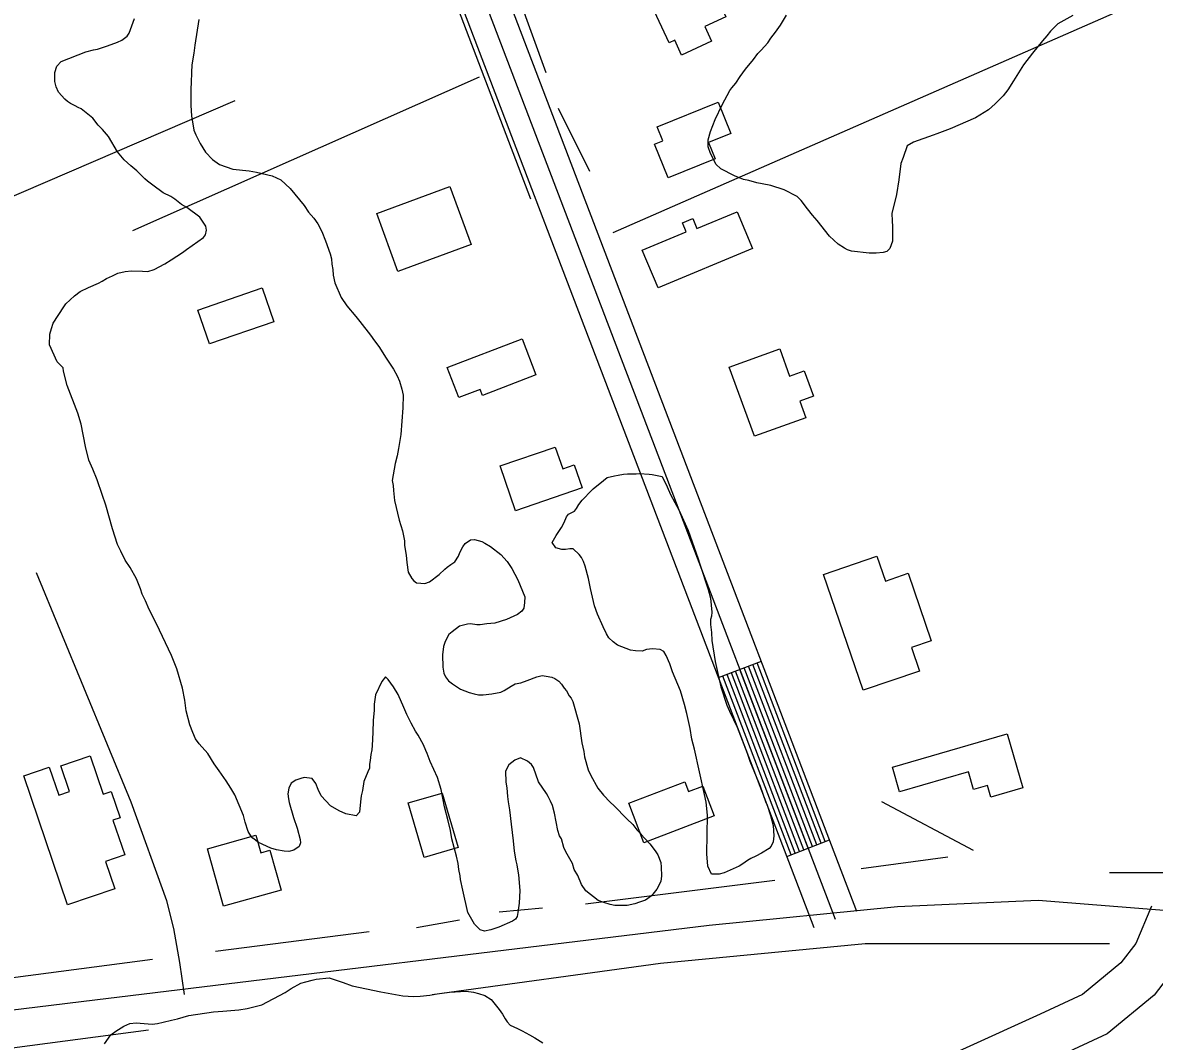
# Model space of a CAD drawing. Extents: x 3187622 to 3225504, y 800805 to 826213.
# Drawn here: x 3197481 to 3198220, y 814196 to 814862 of the extents above; entities that cross this region are included whole.
import ezdxf

# ---------------------------------------------------------------- set-up
doc = ezdxf.new("R2010")
doc.units = 0
for name, color, linetype in [('V-BLDG-OTLN', 7, 'Continuous'), ('V-ROAD-CNTR', 7, 'Continuous'), ('V-SITE-VEGE', 7, 'Continuous'), ('V-TOPO-SHOR', 7, 'Continuous')]:
    doc.layers.add(name, color=color, linetype=linetype)

msp = doc.modelspace()

# ---------------------------------------------------------------- linework, layer by layer
at = {"layer": 'V-BLDG-OTLN'}
for points in [[(3197940.35, 814865.44), (3197926.56, 814859.06), (3197930.97, 814849.53), (3197911.37, 814840.46), (3197906.91, 814850.1), (3197903.21, 814848.39), (3197887.18, 814883.04), (3197895.73, 814887), (3197885.7, 814908.69), (3197914.23, 814921.89)], [(3197902.49, 814760.24), (3197893.62, 814782.15), (3197899.05, 814784.35), (3197895.33, 814793.54), (3197935.15, 814809.66), (3197943.44, 814789.19), (3197928.94, 814783.32), (3197933.25, 814772.69)], [(3197712.07, 814736.94), (3197759.96, 814754.47), (3197773.83, 814716.61), (3197725.94, 814699.08)], [(3197896.01, 814688.27), (3197885.68, 814713.02), (3197914.37, 814725), (3197911.98, 814730.74), (3197918.68, 814733.54), (3197921.4, 814727.02), (3197947.76, 814738.03), (3197957.77, 814714.06)], [(3197644.72, 814666.08), (3197602.87, 814651.68), (3197595.25, 814673.83), (3197637.09, 814688.23)], [(3197758.12, 814636.31), (3197807.13, 814655.05), (3197816.16, 814631.42), (3197781.12, 814618.03), (3197779.63, 814621.93), (3197765.66, 814616.58)], [(3197958.93, 814591.3), (3197942.54, 814636.57), (3197975.48, 814648.5), (3197981.99, 814630.55), (3197991.53, 814634), (3197997.51, 814617.49), (3197988.65, 814614.28), (3197992.57, 814603.47)], [(3197792.7, 814571.95), (3197828.77, 814584.3), (3197833.63, 814570.09), (3197841.23, 814572.7), (3197846.41, 814557.58), (3197802.74, 814542.62)], [(3198030.04, 814425.39), (3198004.16, 814501.07), (3198039.03, 814512.99), (3198044.59, 814496.75), (3198059.35, 814501.8), (3198074.45, 814457.63), (3198061.55, 814453.21), (3198066.77, 814437.95)], [(3198049.19, 814375.04), (3198124.14, 814396.82), (3198134.36, 814361.63), (3198113.58, 814355.59), (3198111.39, 814363.11), (3198102.23, 814360.45), (3198098.85, 814372.06), (3198053.85, 814358.99)], [(3197510.06, 814285.05), (3197481.39, 814369.42), (3197498.01, 814375.07), (3197504.23, 814356.77), (3197511.27, 814359.16), (3197505.55, 814376.01), (3197524.76, 814382.53), (3197533.29, 814357.45), (3197538.48, 814359.22), (3197544.3, 814342.1), (3197539.69, 814340.53), (3197547.38, 814317.88), (3197534.71, 814313.57), (3197540.84, 814295.51)], [(3197932.69, 814343.23), (3197886.58, 814325.77), (3197876.81, 814351.57), (3197913.46, 814365.45), (3197915.84, 814359.16), (3197925.3, 814362.75)], [(3197743.09, 814316.16), (3197732.72, 814351.74), (3197754.88, 814358.2), (3197765.25, 814322.61)], [(3197611.99, 814284.19), (3197601.44, 814321.78), (3197633, 814330.64), (3197636.22, 814319.19), (3197642.23, 814320.88), (3197649.57, 814294.74)]]:
    msp.add_lwpolyline(points, close=True, dxfattribs=at)
at = {"layer": 'V-ROAD-CNTR'}
for p, q in [((3197935.48, 814433.6), (3197963.51, 814444.3)), ((3197980.08, 814316.82), (3198008.1, 814327.53))]:
    msp.add_line(p, q, dxfattribs=at)
for points in [[(3198011.93, 814275.47), (3197660.66, 815195.22), (3197523.77, 815560.07), (3197281.67, 816130.81)], [(3198025.94, 814280.82), (3197674.69, 815200.53), (3197583.66, 815443.15)], [(3197997.92, 814270.11), (3197646.63, 815189.91), (3197556.25, 815430.78)], [(3197586.35, 814226.56), (3197583.41, 814247.47), (3197579.56, 814269.6), (3197574.96, 814287.73), (3197551.62, 814352.34), (3197489.69, 814502.02)], [(3197988.49, 814320.03), (3197943.89, 814436.81)], [(3197991.29, 814321.1), (3197946.69, 814437.88)], [(3197994.09, 814322.17), (3197949.49, 814438.95)], [(3197996.89, 814323.24), (3197952.3, 814440.02)], [(3197999.7, 814324.32), (3197955.1, 814441.09)], [(3198002.5, 814325.39), (3197957.9, 814442.16)], [(3198005.3, 814326.46), (3197960.7, 814443.23)], [(3197982.88, 814317.89), (3197938.28, 814434.67)], [(3197985.68, 814318.96), (3197941.09, 814435.74)], [(3198978.12, 814149.25), (3198863.37, 814158.47), (3198565.76, 814228.99), (3198397.13, 814261.82), (3198312.21, 814273.12), (3198234.84, 814280.84), (3198144.42, 814287.97), (3198052.43, 814283.89), (3197929.45, 814271.64), (3197527.78, 814222.8), (3197088.48, 814169.27), (3196934.43, 814157.03), (3196802.33, 814148.87), (3196556.48, 814138.17), (3196215.34, 814124.99), (3195691.38, 814099.82), (3194434.9, 814068.29)], [(3198218.61, 814284.37), (3198208.29, 814259.91), (3198198.5, 814247.18), (3198173.37, 814226.46), (3198145.72, 814213.61), (3196972.18, 813680.03), (3196284.21, 813390.62), (3195309.34, 812937.86)], [(3198246.25, 814272.71), (3198234.43, 814244.68), (3198220.21, 814226.19), (3198189.49, 814200.88), (3198158.25, 814186.35), (3197139.06, 813720.41), (3196296.35, 813363.18), (3195321.98, 812910.65)]]:
    msp.add_lwpolyline(points, dxfattribs=at)
at = {"layer": 'V-SITE-VEGE'}
for points in [[(3198054.61, 814769.49), (3198053.37, 814758.87), (3198051.88, 814749.3), (3198050.48, 814743.88), (3198048.8, 814737.16), (3198048.95, 814731.97), (3198049.15, 814728.59), (3198049.31, 814723.4), (3198049.22, 814718.73), (3198047.57, 814714.09), (3198045.46, 814712.05), (3198043.11, 814711.32), (3198038.43, 814710.89), (3198034.02, 814710.98), (3198022.36, 814712.24), (3198019.78, 814713.07), (3198017.73, 814714.15), (3198013.63, 814716.82), (3198008.02, 814722.12), (3197999.92, 814732.4), (3197996.87, 814735.83), (3197993.58, 814740.05), (3197989.52, 814745.31), (3197986.98, 814747.96), (3197978.5, 814752.27), (3197969.74, 814755.3), (3197964.04, 814756.19), (3197960.43, 814757.03), (3197955.26, 814758.43), (3197951.9, 814759.02), (3197945.98, 814761.46), (3197936.98, 814766.05), (3197933.67, 814769.23), (3197932.18, 814772.37), (3197930.17, 814776.05), (3197928.7, 814780.48), (3197928.79, 814785.15), (3197930.19, 814790.58), (3197933.2, 814798.3), (3197937.79, 814807.82), (3197942.91, 814817.32), (3197944.24, 814819.11), (3197946.89, 814822.17), (3197949.57, 814826.53), (3197953.03, 814831.14), (3197958.35, 814837.52), (3197961.28, 814841.36), (3197963.4, 814843.65), (3197967.64, 814848.5), (3197969.78, 814851.58), (3197972.71, 814855.41), (3197975.91, 814860.02), (3197979.93, 814866.43)], [(3198167.03, 814866.19), (3198157.33, 814860.93), (3198152.56, 814856.09), (3198150.17, 814853.02), (3198147.25, 814849.71), (3198140.61, 814841.79), (3198134.75, 814834.12), (3198128.32, 814823.6), (3198124.57, 814817.7), (3198121.65, 814813.87), (3198116.35, 814808.52), (3198111.87, 814804.71), (3198103.46, 814799.43), (3198086.97, 814792.22), (3198078.08, 814789.02), (3198075.73, 814788.03), (3198062.93, 814783.6), (3198058.73, 814781.09), (3198056.25, 814773.61), (3198054.61, 814769.49)], [(3197507.57, 814675.99), (3197508.9, 814677.78), (3197514.45, 814683.12), (3197518.14, 814685.91), (3197523.64, 814688.66), (3197530.19, 814691.38), (3197532.54, 814692.64), (3197535.43, 814694.4), (3197539.36, 814696.14), (3197542.77, 814697.89), (3197547.72, 814699.09), (3197551.88, 814699.53), (3197558.88, 814699.13), (3197562.51, 814699.06), (3197566.69, 814700.28), (3197573.51, 814704.04), (3197577.71, 814706.55), (3197585.06, 814711.34), (3197587.7, 814713.37), (3197598.75, 814721.2), (3197600.08, 814722.99), (3197600.92, 814726.09), (3197600.45, 814728.69), (3197596.41, 814734.48), (3197587.97, 814740.87), (3197584.38, 814742.76), (3197580.03, 814746.22), (3197577.47, 814748.08), (3197572.59, 814750.51), (3197565.67, 814755.32), (3197562.35, 814757.97), (3197560.57, 814759.57), (3197555.22, 814764.86), (3197551.39, 814768.05), (3197547.05, 814772.03), (3197542.74, 814777.3), (3197536.71, 814787.27), (3197532.9, 814791.76), (3197530.1, 814794.67), (3197526.56, 814799.15), (3197518.89, 814805.27), (3197516.83, 814806.09), (3197515.03, 814807.16), (3197511.95, 814808.78), (3197509.9, 814810.11), (3197508.11, 814811.71), (3197504.05, 814816.19), (3197502.56, 814819.6), (3197501.59, 814823.25), (3197501.7, 814828.96), (3197503.08, 814833.08), (3197505.73, 814836.14), (3197521.95, 814842.58), (3197526.9, 814843.78), (3197529.5, 814844.25), (3197536.03, 814846.46), (3197542.57, 814848.93), (3197545.45, 814850.17), (3197548.87, 814852.7), (3197550.21, 814854.75), (3197553.77, 814864.28)], [(3197595.8, 814863.73), (3197593.13, 814846.91), (3197592.52, 814841.73), (3197591.33, 814833.97), (3197590.97, 814829.05), (3197590.85, 814822.56), (3197590.51, 814818.42), (3197590.56, 814807.52), (3197590.95, 814800.76), (3197592.58, 814791.39), (3197593.82, 814788.25), (3197596.57, 814782.75), (3197600.09, 814776.97), (3197604.67, 814772.21), (3197609.28, 814769.01), (3197618.04, 814765.98), (3197628.66, 814764.74), (3197633.57, 814763.87), (3197643.65, 814761.59), (3197649.31, 814758.89), (3197655.43, 814753.32), (3197664.56, 814742.24), (3197667.58, 814737.78), (3197670.88, 814733.82), (3197673.66, 814730.14), (3197676.16, 814725.15), (3197678.64, 814719.14)], [(3197678.64, 814719.14), (3197681.59, 814710.52), (3197682.57, 814707.38), (3197682.76, 814703.75), (3197683.47, 814700.36), (3197683.66, 814696.72), (3197684.6, 814691.52), (3197688.83, 814682.09)], [(3197688.83, 814682.09), (3197692.61, 814676.57), (3197698.45, 814669.71), (3197700.98, 814666.28), (3197708.07, 814657.32), (3197710.6, 814653.64), (3197713.38, 814649.96), (3197718.16, 814642.34), (3197722.96, 814635.24), (3197725.46, 814630.78), (3197726.96, 814627.37), (3197728.42, 814622.16), (3197729.38, 814618.25), (3197729.21, 814609.94), (3197727.84, 814592.58), (3197726.36, 814583.27), (3197725.49, 814578.62), (3197724.1, 814573.45), (3197722.07, 814562.33), (3197722.79, 814559.21), (3197722.98, 814555.83), (3197723.63, 814549.33), (3197726.76, 814536.55), (3197728.96, 814529.5), (3197730.13, 814522.99), (3197730.33, 814519.87), (3197731.25, 814513.63), (3197731.68, 814508.95), (3197732.59, 814502.44), (3197735.11, 814498.5), (3197736.37, 814496.92), (3197738.16, 814495.59), (3197741.01, 814495.27), (3197743.61, 814495.22), (3197746.48, 814496.2), (3197752.8, 814501.01), (3197756.5, 814504.57), (3197758.09, 814505.84), (3197760.46, 814507.61), (3197763.08, 814509.38), (3197765.49, 814512.96), (3197766.31, 814515.28), (3197768.46, 814519.14), (3197769.8, 814521.19), (3197773.48, 814523.71), (3197776.08, 814523.92), (3197780.73, 814522.53), (3197782.78, 814521.46), (3197786.37, 814519.31), (3197793.28, 814513.98), (3197797.34, 814509.5), (3197800.37, 814505.03), (3197804.38, 814497.42), (3197808.84, 814486.44), (3197808.77, 814482.8), (3197808.17, 814478.92), (3197806.84, 814477.13), (3197804.2, 814474.85), (3197796.87, 814471.62), (3197789.3, 814469.17), (3197784.1, 814468.75), (3197779.68, 814468.05), (3197777.6, 814468.09), (3197773.46, 814468.69), (3197771.38, 814468.47), (3197766.16, 814467.28), (3197761.42, 814463.48), (3197759.31, 814461.7), (3197756.89, 814457.33), (3197755.79, 814453.98), (3197755.16, 814448.55), (3197755.27, 814440.5), (3197755.97, 814436.59), (3197756.96, 814434.24), (3197758.99, 814431.6), (3197761.54, 814429.48), (3197766.92, 814426), (3197772.59, 814423.81), (3197775.69, 814422.98), (3197778.53, 814422.4), (3197781.65, 814422.34), (3197787.37, 814423.01), (3197793.1, 814424.2), (3197795.46, 814425.19), (3197799.92, 814427.96), (3197802.54, 814429.46), (3197806.19, 814430.17), (3197810.37, 814431.65), (3197816.65, 814434.12), (3197820.3, 814435.09), (3197822.89, 814434.52), (3197826.51, 814433.93), (3197828.57, 814433.11), (3197831.13, 814431.25), (3197832.9, 814429.4), (3197834.67, 814426.77), (3197836.19, 814424.92), (3197837.95, 814421.77), (3197839.22, 814420.19), (3197840.21, 814418.09), (3197844.34, 814403.48)], [(3197734.58, 814403.79), (3197731.83, 814409.55), (3197729.84, 814414), (3197726.12, 814422.64), (3197723.1, 814427.62), (3197719.56, 814432.37), (3197717.77, 814434.21), (3197715.38, 814431.15), (3197711.32, 814422.4), (3197710.42, 814416.19), (3197710.34, 814412.04), (3197709.7, 814405.83), (3197709.55, 814397.78), (3197709.12, 814389.23), (3197708.81, 814386.38), (3197708.23, 814383.28), (3197707.89, 814379.39), (3197707.33, 814377.07), (3197707.28, 814374.47), (3197706.2, 814372.16), (3197703.74, 814365.72), (3197702.84, 814359.76), (3197702, 814356.41), (3197701.7, 814354.34), (3197701.36, 814350.19), (3197700.76, 814345.79), (3197698.63, 814343.24), (3197691.91, 814344.66), (3197687.54, 814346.57), (3197681.89, 814349.79), (3197675.79, 814356.39), (3197673.79, 814360.58), (3197672.31, 814364.51), (3197669.78, 814367.67), (3197664.6, 814368.29), (3197662.51, 814367.81), (3197659.12, 814366.58), (3197656.22, 814364.56), (3197654.61, 814361.47), (3197654.01, 814357.59), (3197654.47, 814354.47), (3197654.95, 814352.12), (3197657.61, 814342.21), (3197660.07, 814335.16), (3197662, 814327.85), (3197662.22, 814325.77), (3197661.39, 814323.2), (3197657.98, 814320.93), (3197654.58, 814319.95), (3197651.48, 814320.27), (3197646.56, 814321.15), (3197642.95, 814322.26), (3197634.71, 814325.79), (3197631.14, 814328.71), (3197629.87, 814330.29), (3197628.11, 814333.18), (3197626.15, 814339.19), (3197624.94, 814343.62), (3197619.23, 814356.97), (3197616.72, 814361.43), (3197613.69, 814366.16), (3197609.15, 814372.73), (3197605.86, 814377.21), (3197601.58, 814384.04), (3197596, 814390.37), (3197593.72, 814393.53), (3197591.98, 814397.72), (3197590, 814402.69), (3197587.59, 814411.82), (3197586.69, 814418.84), (3197585.02, 814426.66), (3197581.37, 814439.45), (3197577.91, 814448.08), (3197568.19, 814468.77), (3197563.44, 814478.2), (3197560.95, 814483.7), (3197558.7, 814488.15), (3197557.72, 814491.54), (3197555, 814498.09), (3197550.99, 814505.69), (3197547.71, 814510.42), (3197544.71, 814516.19), (3197542.72, 814520.64), (3197539.28, 814530.83), (3197534.91, 814546.22), (3197532.71, 814553.27), (3197529.26, 814562.94), (3197526.54, 814569.74), (3197523.8, 814575.76), (3197521.63, 814584.63), (3197518.8, 814599.22), (3197516.61, 814606.53), (3197509.69, 814624.56), (3197507.28, 814633.96), (3197507.06, 814636.03), (3197503.24, 814640), (3197498.26, 814650.99), (3197498.4, 814658), (3197499.51, 814661.87), (3197500.62, 814665.22), (3197507.57, 814675.99)], [(3197898.59, 814565.15), (3197901.83, 814558.34), (3197904.07, 814553.37), (3197909.84, 814542.88), (3197915.55, 814529.79), (3197922.2, 814511.23), (3197923.18, 814507.84), (3197928.82, 814491.12), (3197930.27, 814485.65), (3197931.13, 814476.29), (3197930.82, 814473.7), (3197930.26, 814471.63), (3197930.2, 814468.26), (3197930.87, 814463.06), (3197931.03, 814457.86), (3197933.36, 814444.06), (3197936.94, 814427.65), (3197940.86, 814415.63), (3197942.6, 814411.71), (3197947.58, 814401.23), (3197954.26, 814384.23), (3197955.98, 814379.01), (3197962.67, 814362.79), (3197966.11, 814352.6), (3197967.36, 814350.24), (3197969.57, 814343.45), (3197971.26, 814336.93), (3197971.65, 814330.18), (3197971.31, 814326.29), (3197969.96, 814323.46), (3197968.63, 814321.93), (3197963.64, 814318.92), (3197959.97, 814316.91), (3197956.57, 814315.42), (3197954.47, 814314.16), (3197951.31, 814311.89), (3197948.95, 814310.38), (3197939.26, 814306.15), (3197935.87, 814305.18), (3197930.94, 814305.27), (3197928.45, 814310.51), (3197927.82, 814318.57), (3197928.31, 814343.73), (3197927.44, 814352.31), (3197926.23, 814357.27), (3197919.8, 814386.98), (3197918.11, 814393.49), (3197916.95, 814400.27), (3197914.8, 814410.17), (3197913.36, 814416.16), (3197910.68, 814425.04), (3197905.46, 814437.34), (3197903.75, 814442.56), (3197901.26, 814448.06), (3197899.75, 814450.68), (3197897.44, 814452.03), (3197892.26, 814452.39), (3197888.36, 814451.94), (3197885.48, 814450.96), (3197881.33, 814451.04), (3197877.97, 814451.62), (3197869.47, 814454.9), (3197866.66, 814457.03), (3197863.85, 814459.68), (3197862.35, 814462.31), (3197860.1, 814466.76), (3197856.37, 814475.14), (3197854.4, 814480.62), (3197851.76, 814491.84), (3197850.59, 814498.34), (3197848.41, 814506.43), (3197847.17, 814509.57), (3197845.93, 814512.19), (3197844.4, 814514.04), (3197840.58, 814517.74), (3197838.25, 814517.79), (3197835.38, 814517.32), (3197833.05, 814517.37), (3197829.18, 814518.48), (3197826.65, 814521.9), (3197829.33, 814526.52), (3197832.81, 814531.65), (3197834.69, 814534.98), (3197836.05, 814538.59), (3197837.39, 814540.38), (3197841.32, 814542.38), (3197842.65, 814544.17), (3197844.26, 814546.74), (3197846.39, 814549.55), (3197847.97, 814551.08), (3197851.15, 814554.65), (3197853.54, 814556.94), (3197860.39, 814562.51), (3197862.76, 814564.29), (3197867.46, 814565.49), (3197869.8, 814565.97), (3197873.45, 814566.68), (3197876.04, 814566.89), (3197879.68, 814566.82), (3197881.75, 814566.77), (3197883.83, 814566.99)], [(3197883.83, 814566.99), (3197890.05, 814566.61), (3197892.12, 814566.31), (3197898.59, 814565.15)], [(3197844.34, 814403.48), (3197846.18, 814390.99), (3197847.37, 814385.26), (3197847.82, 814381.88), (3197850.25, 814373.27), (3197851.99, 814369.6), (3197856.51, 814361.47), (3197860.31, 814356.72), (3197864.64, 814352.23), (3197867.18, 814349.84), (3197875.58, 814341.38), (3197879.4, 814337.67), (3197882.19, 814334.24), (3197883.72, 814332.66), (3197884.99, 814331.07), (3197887.27, 814328.43), (3197890.58, 814324.99), (3197894.12, 814320.52), (3197895.89, 814317.89), (3197897.87, 814312.92), (3197898.07, 814309.8), (3197898.22, 814304.09), (3197897.89, 814300.46), (3197895.2, 814295.32), (3197891.74, 814290.98), (3197887.79, 814288.2), (3197883.87, 814286.98), (3197880.74, 814285.74), (3197875.79, 814284.8), (3197872.15, 814284.61), (3197867.74, 814284.7), (3197864.64, 814285.27), (3197860.51, 814286.65), (3197856.9, 814288.02), (3197848.72, 814294.4), (3197845.95, 814298.35), (3197843.47, 814304.37), (3197841.21, 814308.3), (3197839.99, 814312.22), (3197835.72, 814319.83), (3197834.48, 814322.71), (3197832.77, 814328.19), (3197831.51, 814330.29), (3197830.54, 814333.68), (3197828.17, 814345.15), (3197826.96, 814350.1), (3197825.72, 814352.98), (3197824.22, 814355.86), (3197822.96, 814357.96), (3197817.92, 814365.59), (3197814.47, 814374.99), (3197813.21, 814376.84), (3197810.65, 814378.96), (3197806.02, 814381.13), (3197802.36, 814379.64), (3197798.41, 814376.6), (3197796.26, 814372.49), (3197796.37, 814365.23), (3197797.08, 814361.58), (3197797.49, 814355.86), (3197797.94, 814352.48), (3197798.88, 814347.27), (3197800, 814337.91), (3197801.34, 814326.98), (3197801.99, 814320.22), (3197802.91, 814313.97), (3197803.64, 814311.37), (3197804.1, 814308.5), (3197804.81, 814304.85), (3197805.65, 814294.46), (3197805.23, 814286.16), (3197804.33, 814280.21), (3197803.77, 814277.62), (3197802.69, 814275.83), (3197800.85, 814274.57), (3197791.95, 814270.59), (3197786.73, 814268.87), (3197782.56, 814267.91), (3197779.72, 814268.75), (3197775.9, 814272.46), (3197771.63, 814280.06), (3197768.28, 814294.66), (3197766.86, 814301.7), (3197766.65, 814304.03), (3197765.69, 814308.21), (3197765.24, 814312.1), (3197764.3, 814317.06), (3197761.14, 814328.27), (3197760.21, 814333.74), (3197758.77, 814340), (3197756.35, 814349.13), (3197754.24, 814360.59), (3197751.8, 814368.42), (3197749.3, 814373.66), (3197747.07, 814378.89), (3197745.1, 814384.12), (3197744.09, 814385.96), (3197742.6, 814389.62), (3197739.1, 814395.92), (3197737.33, 814398.54), (3197734.58, 814403.79)], [(3197534.08, 814194.34), (3197538.34, 814200.23), (3197541.5, 814202.5), (3197546.75, 814205.77), (3197550.68, 814207.51), (3197554.84, 814207.95), (3197565.21, 814207.23), (3197568.85, 814207.68), (3197572.5, 814208.39), (3197577.98, 814209.84), (3197581.88, 814210.55), (3197589.19, 814212.74), (3197605.33, 814215.28), (3197611.57, 814215.68), (3197621.96, 814216.52), (3197627.43, 814217.45), (3197637.08, 814219.86), (3197652.28, 814227.87), (3197656.23, 814230.39), (3197662.52, 814233.9), (3197665.66, 814234.88), (3197669.83, 814235.84), (3197672.44, 814236.57), (3197681.02, 814237.44), (3197690.04, 814234.41), (3197695.97, 814232.22), (3197714.83, 814228.22)], [(3197714.83, 814228.22), (3197729.06, 814225.61), (3197736.06, 814225.21), (3197740.47, 814225.39), (3197746.71, 814226.05), (3197751.66, 814226.99), (3197759.73, 814228.13), (3197770.64, 814228.7), (3197775.3, 814228.09), (3197778.66, 814227.25), (3197782.78, 814225.87), (3197786.88, 814223.19), (3197792.21, 814216.86), (3197794.23, 814213.71), (3197795.98, 814210.56), (3197797.24, 814208.72), (3197799.28, 814206.61), (3197804.17, 814204.44), (3197807.25, 814202.82), (3197811.87, 814200.14), (3197815.47, 814198.25), (3197820.59, 814195.04)]]:
    msp.add_lwpolyline(points, dxfattribs=at)
at = {"layer": 'V-TOPO-SHOR'}
for p, q in [((3197709.65, 815016.75), (3197812.62, 814746.48)), ((3197822.91, 814828.85), (3197781.73, 814942.11)), ((3197552.64, 814725.89), (3197779.15, 814826.28)), ((3197194.85, 814628.08), (3197619.56, 814810.83)), ((3197830.63, 814805.68), (3197851.23, 814764.5)), ((3198102.16, 814320.56), (3198042.2, 814352.54)), ((3198028.83, 814308.9), (3198085.46, 814316.62)), ((3198191, 814306.32), (3198232.18, 814306.32)), ((3197848.65, 814285.73), (3197972.21, 814301.17)), ((3197792.02, 814280.58), (3197820.34, 814283.15)), ((3197737.97, 814270.28), (3197766.28, 814275.43)), ((3197606.69, 814254.84), (3197707.08, 814267.71)), ((3197467.69, 814236.82), (3197565.51, 814249.69))]:
    msp.add_line(p, q, dxfattribs=at)
for points in [[(3197950.25, 815591.8), (3198014.21, 815519.84), (3198126.15, 815347.95), (3198094.16, 815343.95), (3198338.02, 815020.14), (3198385.99, 814952.18), (3197866.3, 814724.32)], [(3197748.26, 814226.53), (3197897.56, 814247.12), (3198031.41, 814259.99), (3198191, 814259.99)], [(3196891.11, 814123.56), (3197171.68, 814151.88), (3197562.93, 814203.36)]]:
    msp.add_lwpolyline(points, dxfattribs=at)

doc.saveas('drawing.dxf')
